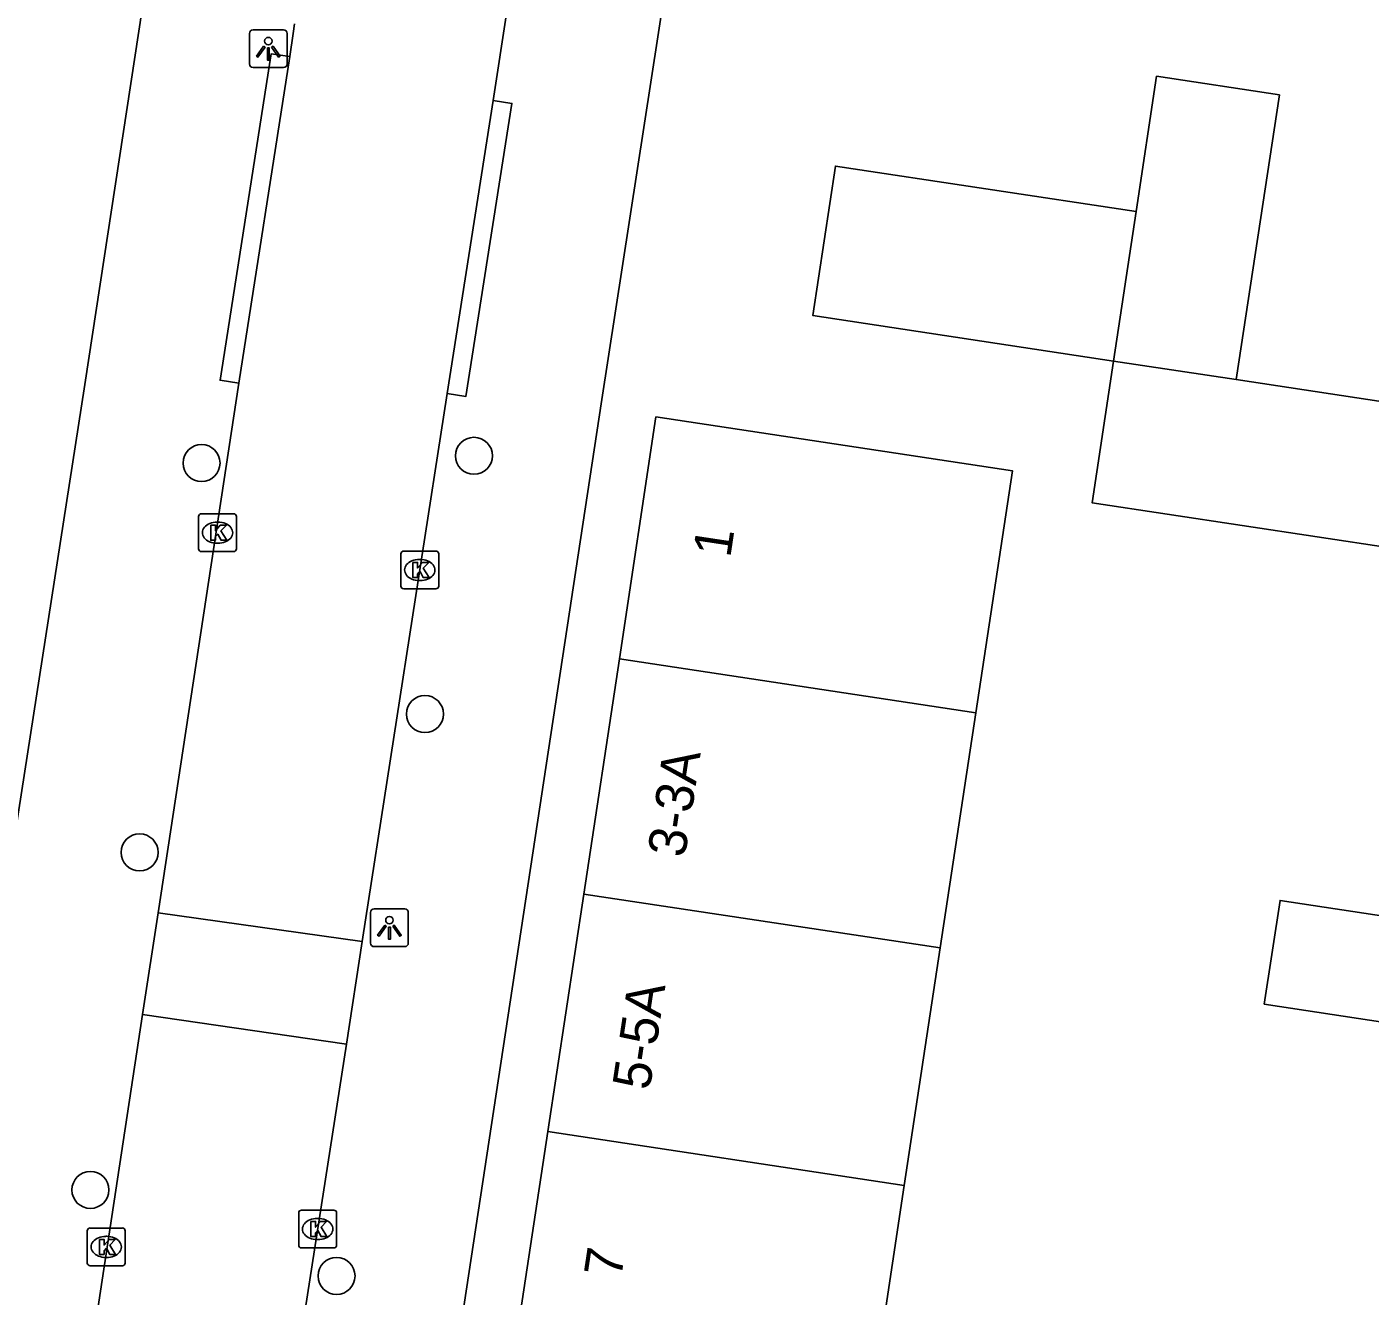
# Model space of a CAD drawing. Extents: x 161486 to 162249, y 379484 to 380829.
# Drawn here: x 162132.07 to 162167.58, y 380692.03 to 380725.59 of the extents above; entities that cross this region are included whole.
import ezdxf

# ---------------------------------------------------------------- set-up
doc = ezdxf.new("R2010")
doc.units = 0
for name, color, linetype in [('IMGEO_Boom', 7, 'Continuous'), ('IMGEO_Kolk', 7, 'Continuous'), ('IMGEO_Lichtpunt', 7, 'Continuous'), ('IMGEO_Pand', 7, 'Continuous'), ('IMGEO_Pand_nummerreeks', 7, 'Continuous'), ('IMGEO_Rijbaan_lokaal_open', 7, 'Continuous'), ('IMGEO_Voetpad_open', 7, 'Continuous')]:
    doc.layers.add(name, color=color, linetype=linetype)

msp = doc.modelspace()

# ---------------------------------------------------------------- linework, layer by layer
at = {"layer": 'IMGEO_Boom'}
for centre in [(162136.687, 380714.059), (162143.889, 380714.25), (162142.594, 380707.421), (162135.051, 380703.762), (162133.749, 380694.834), (162140.256, 380692.559)]:
    msp.add_circle(centre, 0.489, dxfattribs=at)
at = {"layer": 'IMGEO_Kolk'}
for p, q in [((162136.684, 380712.717), (162137.536, 380712.717)), ((162136.609, 380711.791), (162136.609, 380712.643)), ((162137.097, 380712.497), (162137.122, 380712.497)), ((162137.61, 380712.643), (162137.61, 380711.791)), ((162137.536, 380711.717), (162136.684, 380711.717)), ((162137.12, 380711.937), (162137.095, 380711.937)), ((162141.956, 380710.804), (162141.956, 380711.656)), ((162142.031, 380711.73), (162142.883, 380711.73)), ((162142.957, 380711.656), (162142.957, 380710.804)), ((162142.444, 380711.51), (162142.469, 380711.51)), ((162142.467, 380710.95), (162142.442, 380710.95)), ((162142.883, 380710.73), (162142.031, 380710.73)), ((162139.331, 380694.3), (162140.183, 380694.3)), ((162139.256, 380693.374), (162139.256, 380694.226)), ((162139.744, 380694.08), (162139.769, 380694.08)), ((162140.257, 380694.226), (162140.257, 380693.374)), ((162133.667, 380692.902), (162133.667, 380693.754)), ((162133.742, 380693.828), (162134.594, 380693.828)), ((162134.155, 380693.608), (162134.18, 380693.608)), ((162134.668, 380693.754), (162134.668, 380692.902)), ((162140.183, 380693.3), (162139.331, 380693.3)), ((162139.767, 380693.52), (162139.742, 380693.52)), ((162134.178, 380693.048), (162134.153, 380693.048)), ((162134.594, 380692.828), (162133.742, 380692.828))]:
    msp.add_line(p, q, dxfattribs=at)
for points in [[(162136.684, 380712.717), (162137.536, 380712.717)], [(162136.609, 380711.791), (162136.609, 380712.643)], [(162136.93, 380712.417), (162137.053, 380712.417), (162137.053, 380712.266), (162137.183, 380712.417), (162137.347, 380712.417), (162137.201, 380712.266), (162137.354, 380712.017), (162137.202, 380712.017), (162137.117, 380712.181), (162137.053, 380712.114), (162137.053, 380712.017), (162136.93, 380712.017), (162136.93, 380712.417)], [(162137.61, 380712.643), (162137.61, 380711.791)], [(162137.536, 380711.717), (162136.684, 380711.717)], [(162141.956, 380710.804), (162141.956, 380711.656)], [(162142.031, 380711.73), (162142.883, 380711.73)], [(162142.957, 380711.656), (162142.957, 380710.804)], [(162142.277, 380711.43), (162142.4, 380711.43), (162142.4, 380711.279), (162142.53, 380711.43), (162142.694, 380711.43), (162142.548, 380711.279), (162142.701, 380711.03), (162142.549, 380711.03), (162142.464, 380711.194), (162142.4, 380711.127), (162142.4, 380711.03), (162142.277, 380711.03), (162142.277, 380711.43)], [(162142.883, 380710.73), (162142.031, 380710.73)], [(162139.331, 380694.3), (162140.183, 380694.3)], [(162139.256, 380693.374), (162139.256, 380694.226)], [(162139.577, 380694), (162139.7, 380694), (162139.7, 380693.849), (162139.83, 380694), (162139.994, 380694), (162139.848, 380693.849), (162140.001, 380693.6), (162139.849, 380693.6), (162139.764, 380693.764), (162139.7, 380693.697), (162139.7, 380693.6), (162139.577, 380693.6), (162139.577, 380694)], [(162140.257, 380694.226), (162140.257, 380693.374)], [(162133.667, 380692.902), (162133.667, 380693.754)], [(162133.742, 380693.828), (162134.594, 380693.828)], [(162134.668, 380693.754), (162134.668, 380692.902)], [(162133.988, 380693.528), (162134.111, 380693.528), (162134.111, 380693.377), (162134.241, 380693.528), (162134.405, 380693.528), (162134.259, 380693.377), (162134.412, 380693.128), (162134.26, 380693.128), (162134.175, 380693.292), (162134.111, 380693.225), (162134.111, 380693.128), (162133.988, 380693.128), (162133.988, 380693.528)], [(162140.183, 380693.3), (162139.331, 380693.3)], [(162134.594, 380692.828), (162133.742, 380692.828)]]:
    msp.add_lwpolyline(points, dxfattribs=at)
for centre, start, end in [((162136.686, 380712.641), 91.552, 178.448), ((162136.686, 380712.641), 91.552, 178.448), ((162137.534, 380712.641), 1.552, 88.448), ((162137.534, 380712.641), 1.552, 88.448), ((162136.686, 380711.793), 181.552, 268.448), ((162136.686, 380711.793), 181.552, 268.448), ((162137.534, 380711.793), 271.552, 358.448), ((162137.534, 380711.793), 271.552, 358.448), ((162142.033, 380711.654), 91.552, 178.448), ((162142.033, 380711.654), 91.552, 178.448), ((162142.881, 380711.654), 1.552, 88.448), ((162142.881, 380711.654), 1.552, 88.448), ((162142.033, 380710.806), 181.552, 268.448), ((162142.033, 380710.806), 181.552, 268.448), ((162142.881, 380710.806), 271.552, 358.448), ((162142.881, 380710.806), 271.552, 358.448), ((162139.333, 380694.224), 91.552, 178.448), ((162139.333, 380694.224), 91.552, 178.448), ((162140.181, 380694.224), 1.552, 88.448), ((162140.181, 380694.224), 1.552, 88.448), ((162133.744, 380693.752), 91.552, 178.448), ((162133.744, 380693.752), 91.552, 178.448), ((162134.592, 380693.752), 1.552, 88.448), ((162134.592, 380693.752), 1.552, 88.448), ((162139.333, 380693.376), 181.552, 268.448), ((162139.333, 380693.376), 181.552, 268.448), ((162140.181, 380693.376), 271.552, 358.448), ((162140.181, 380693.376), 271.552, 358.448), ((162133.744, 380692.904), 181.552, 268.448), ((162133.744, 380692.904), 181.552, 268.448), ((162134.592, 380692.904), 271.552, 358.448), ((162134.592, 380692.904), 271.552, 358.448)]:
    msp.add_arc(centre, 0.0765, start, end, dxfattribs=at)
for centre, major_axis, ratio, start_param, end_param in [((162137.096, 380712.217), (-0.387, 0.002), 0.722429, 4.712389, 7.853982), ((162137.121, 380712.217), (-0.39, 0.002), 0.717154, 1.570796, 4.712389), ((162142.443, 380711.23), (-0.387, 0.002), 0.722429, 4.712389, 7.853982), ((162142.468, 380711.23), (-0.39, 0.002), 0.717154, 1.570796, 4.712389), ((162139.743, 380693.8), (-0.387, 0.002), 0.722429, 4.712389, 7.853982), ((162139.768, 380693.8), (-0.39, 0.002), 0.717154, 1.570796, 4.712389), ((162134.154, 380693.328), (-0.387, 0.002), 0.722429, 4.712389, 7.853982), ((162134.179, 380693.328), (-0.39, 0.002), 0.717154, 1.570796, 4.712389)]:
    msp.add_ellipse(centre, major_axis=major_axis, ratio=ratio, start_param=start_param, end_param=end_param, dxfattribs=at)
at = {"layer": 'IMGEO_Lichtpunt'}
for p, q in [((162138.856, 380725.514), (162138.048, 380725.514)), ((162138.856, 380725.514), (162138.048, 380725.514)), ((162137.954, 380725.419), (162137.954, 380724.612)), ((162137.954, 380725.419), (162137.954, 380724.612)), ((162138.95, 380724.612), (162138.95, 380725.419)), ((162138.95, 380724.612), (162138.95, 380725.419)), ((162138.048, 380724.518), (162138.856, 380724.518)), ((162138.048, 380724.518), (162138.856, 380724.518)), ((162141.156, 380702.171), (162141.156, 380701.364)), ((162141.156, 380702.171), (162141.156, 380701.364)), ((162142.058, 380702.266), (162141.25, 380702.266)), ((162142.058, 380702.266), (162141.25, 380702.266)), ((162142.152, 380701.364), (162142.152, 380702.171)), ((162142.152, 380701.364), (162142.152, 380702.171)), ((162141.25, 380701.27), (162142.058, 380701.27)), ((162141.25, 380701.27), (162142.058, 380701.27))]:
    msp.add_line(p, q, dxfattribs=at)
for points in [[(162138.328, 380725.083), (162138.367, 380725.055), (162138.179, 380724.793), (162138.141, 380724.82), (162138.328, 380725.083)], [(162138.43, 380725.035), (162138.477, 380725.035), (162138.477, 380724.713), (162138.43, 380724.713), (162138.43, 380725.035)], [(162138.54, 380725.055), (162138.578, 380725.082), (162138.765, 380724.82), (162138.726, 380724.792), (162138.54, 380725.055)], [(162141.53, 380701.835), (162141.569, 380701.807), (162141.381, 380701.545), (162141.343, 380701.572), (162141.53, 380701.835)], [(162141.632, 380701.787), (162141.679, 380701.787), (162141.679, 380701.465), (162141.632, 380701.465), (162141.632, 380701.787)], [(162141.742, 380701.807), (162141.78, 380701.834), (162141.967, 380701.572), (162141.928, 380701.544), (162141.742, 380701.807)]]:
    msp.add_lwpolyline(points, dxfattribs=at)
for centre in [(162138.453, 380725.217), (162141.655, 380701.969)]:
    msp.add_circle(centre, 0.0994, dxfattribs=at)
for centre, start, end in [((162138.048, 380725.419), 90, 180), ((162138.048, 380725.419), 90, 180), ((162138.856, 380725.419), 0, 90), ((162138.856, 380725.419), 0, 90), ((162138.048, 380724.612), 180, 270), ((162138.048, 380724.612), 180, 270), ((162138.856, 380724.612), 270, 0), ((162138.856, 380724.612), 270, 360), ((162141.25, 380702.171), 90, 180), ((162141.25, 380702.171), 90, 180), ((162142.058, 380702.171), 0, 90), ((162142.058, 380702.171), 0, 90), ((162141.25, 380701.364), 180, 270), ((162141.25, 380701.364), 180, 270), ((162142.058, 380701.364), 270, 0), ((162142.058, 380701.364), 270, 360)]:
    msp.add_arc(centre, 0.0946, start, end, dxfattribs=at)
at = {"layer": 'IMGEO_Pand'}
for points in [[(162161.394, 380720.708), (162161.936, 380724.287), (162165.182, 380723.795), (162164.042, 380716.265)], [(162160.798, 380716.756), (162152.848, 380717.959), (162153.446, 380721.912), (162161.394, 380720.708)], [(162161.394, 380720.708), (162160.798, 380716.756)], [(162164.042, 380716.265), (162170.709, 380715.256), (162170.142, 380711.508), (162160.231, 380713.007), (162160.798, 380716.756)], [(162164.042, 380716.265), (162160.798, 380716.756)], [(162147.733, 380708.883), (162148.7, 380715.276), (162158.126, 380713.849), (162157.378, 380708.906), (162157.158, 380707.452)], [(162146.791, 380702.66), (162147.733, 380708.883)], [(162147.733, 380708.883), (162157.158, 380707.452)], [(162157.158, 380707.452), (162156.217, 380701.233)], [(162145.841, 380696.382), (162146.791, 380702.66)], [(162156.217, 380701.233), (162146.791, 380702.66)], [(162179.336, 380697.537), (162164.782, 380699.748), (162165.199, 380702.493), (162179.753, 380700.282)], [(162156.217, 380701.233), (162155.266, 380694.952)], [(162144.881, 380690.039), (162145.841, 380696.382)], [(162155.266, 380694.952), (162145.841, 380696.382)], [(162155.266, 380694.952), (162154.307, 380688.613)]]:
    msp.add_lwpolyline(points, dxfattribs=at)
at = {"layer": 'IMGEO_Rijbaan_lokaal_open'}
for points in [[(162144.399, 380723.648), (162148.444, 380750), (162149.572, 380757.336)], [(162139.145, 380725.673), (162139.105, 380725.415), (162139.024, 380724.806)], [(162139.024, 380724.806), (162137.671, 380716.171)], [(162143.182, 380715.895), (162144.399, 380723.648)], [(162137.671, 380716.171), (162135.538, 380702.164)], [(162140.937, 380701.405), (162143.182, 380715.895)], [(162135.128, 380699.472), (162135.538, 380702.164)], [(162135.538, 380702.164), (162140.937, 380701.405)], [(162140.937, 380701.405), (162140.517, 380698.694)], [(162133.908, 380691.46), (162135.128, 380699.472)], [(162140.517, 380698.694), (162135.128, 380699.472)], [(162140.517, 380698.694), (162139.304, 380690.868)]]:
    msp.add_lwpolyline(points, dxfattribs=at)
at = {"layer": 'IMGEO_Voetpad_open'}
for points in [[(162140.304, 380759.987), (162138.778, 380750), (162133.605, 380716.139), (162129.827, 380691.875)], [(162153.828, 380758.083), (162152.56, 380750), (162147.249, 380715.624), (162143.388, 380690.241)], [(162137.671, 380716.171), (162137.178, 380716.248), (162138.531, 380724.883), (162139.024, 380724.806)], [(162144.399, 380723.648), (162144.892, 380723.571), (162143.675, 380715.818), (162143.182, 380715.895)]]:
    msp.add_lwpolyline(points, dxfattribs=at)

# ---------------------------------------------------------------- texts
at = {"layer": 'IMGEO_Pand_nummerreeks'}
for s, rotation, p in [('1', 81.4001, (162150.663, 380711.534)), ('3-3A', 81.3944, (162149.462, 380703.601)), ('5-5A', 81.3944, (162148.531, 380697.448)), ('7', 81.3944, (162147.779, 380692.483))]:
    msp.add_text(s, height=1, rotation=rotation, dxfattribs=at).set_placement(p)

doc.saveas('drawing.dxf')
